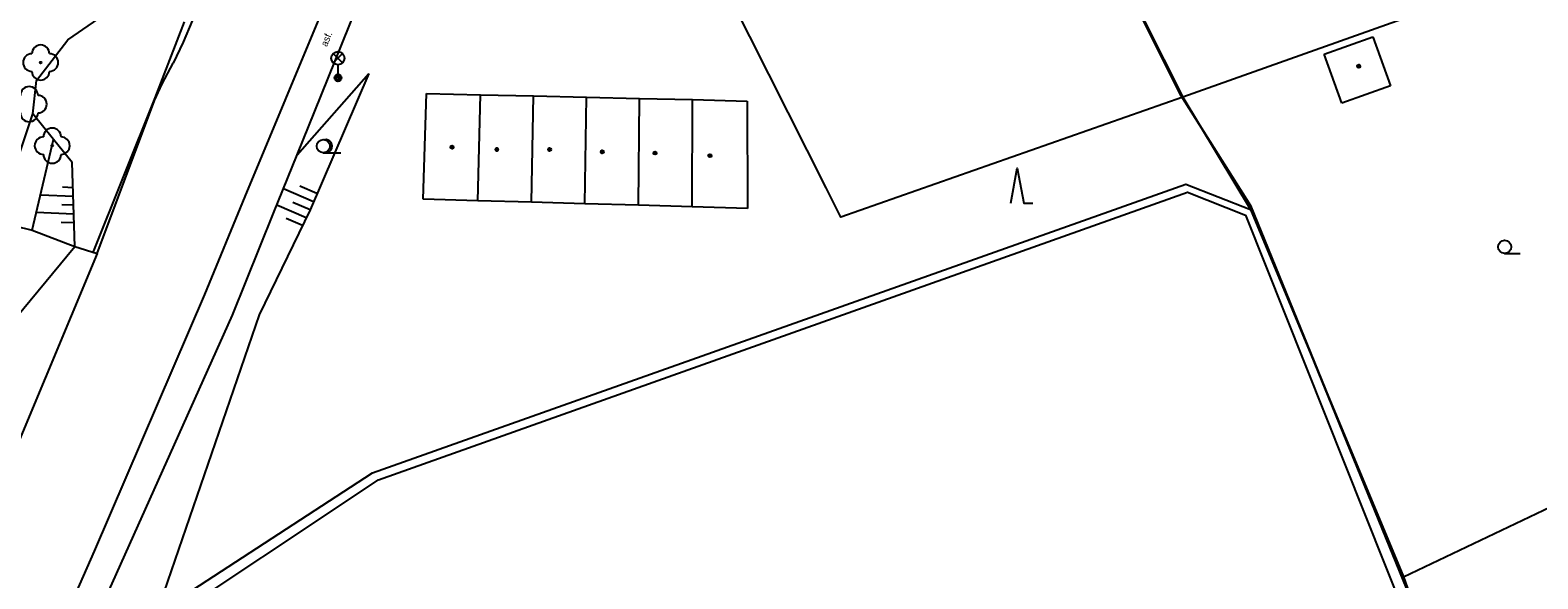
# Model space of a CAD drawing. Extents: x -598233 to -596890, y -1157848 to -1156431.
# Drawn here: x -598021.4 to -597935.7, y -1157225.1 to -1157193.9 of the extents above; entities that cross this region are included whole.
import ezdxf

# ---------------------------------------------------------------- set-up
doc = ezdxf.new("R2010")
doc.units = 0
for name, color, linetype in [('Level 10', 7, 'Continuous'), ('Level 11', 7, 'Continuous'), ('Level 14', 7, 'Continuous'), ('Level 15', 7, 'Continuous'), ('Level 22', 7, 'Continuous'), ('Level 33', 7, 'Continuous'), ('Level 36', 7, 'Continuous'), ('Level 39', 7, 'Continuous'), ('Level 40', 7, 'Continuous'), ('Level 5', 7, 'Continuous'), ('Level 51', 7, 'Continuous'), ('Level 52', 7, 'Continuous'), ('Level 7', 7, 'Continuous'), ('Level 9', 7, 'Continuous'), ('Vrstva 54', 7, 'Continuous'), ('Vrstva 60', 7, 'Continuous')]:
    doc.layers.add(name, color=color, linetype=linetype)

msp = doc.modelspace()

# ---------------------------------------------------------------- linework, layer by layer
at = {"layer": 'Level 10'}
for points in [[(-598009.21, -1157203.33), (-598006.9, -1157197.76), (-598004.58, -1157192.2)], [(-598012.23, -1157193.33), (-598012.75, -1157194.54), (-598013.32, -1157195.74)], [(-598013.93, -1157196.92), (-598013.32, -1157195.74)], [(-598014.37, -1157197.86), (-598013.93, -1157196.92)], [(-598017.64, -1157206.57), (-598014.37, -1157197.86)], [(-598011.51, -1157208.89), (-598009.21, -1157203.33)], [(-598017.64, -1157206.57), (-598025.15, -1157224.52), (-598027.9099, -1157229.4099), (-598031.36, -1157233.9099), (-598035.9099, -1157238.1), (-598040.6599, -1157241.18), (-598046.15, -1157243.27), (-598050.11, -1157244.33), (-598055.83, -1157245.64)], [(-598055.2, -1157253.99), (-598041.12, -1157252.42), (-598034.43, -1157249.35), (-598027.74, -1157244.14), (-598026.14, -1157242.4699), (-598017.79, -1157223.5), (-598011.51, -1157208.89)]]:
    msp.add_lwpolyline(points, dxfattribs=at)
at = {"layer": 'Level 11'}
for points in [[(-598005.25, -1157198.46), (-598002.91, -1157192.65)], [(-598009.94, -1157210.08), (-598007.6, -1157204.27), (-598006.26, -1157200.96), (-598005.25, -1157198.46)], [(-598025.19, -1157204.33), (-598023.36, -1157204.75), (-598021.34, -1157205.24), (-598018.9, -1157206.17), (-598017.64, -1157206.57)], [(-598024.98, -1157243.58), (-598009.94, -1157210.08)], [(-598008.41, -1157210.05), (-598014.26, -1157227.06)]]:
    msp.add_lwpolyline(points, dxfattribs=at)
at = {"layer": 'Level 14'}
for points in [[(-598018.9, -1157206.17), (-598019.05, -1157201.38), (-598020.11, -1157200.08), (-598021.3, -1157198.61), (-598021.09, -1157196.73), (-598019.3, -1157194.4), (-598016.08, -1157192.19), (-598013.69, -1157190.87), (-598013.09, -1157189.53), (-598010.95, -1157183.49)], [(-598002.18, -1157196.32), (-598005.52, -1157204.08), (-598008.41, -1157210.05)], [(-598006.26, -1157200.96), (-598002.18, -1157196.32)], [(-598023.36, -1157204.75), (-598021.3, -1157198.61)], [(-598021.34, -1157205.24), (-598020.11, -1157200.08)], [(-598026, -1157214.73), (-598018.9, -1157206.17)]]:
    msp.add_lwpolyline(points, dxfattribs=at)
at = {"layer": 'Level 15'}
for points in [[(-598019, -1157202.82), (-598019.61, -1157202.8)], [(-598005.33, -1157203.62), (-598007.04, -1157202.88)], [(-598005.13, -1157203.16), (-598006.11, -1157202.74)], [(-598018.99, -1157203.32), (-598020.86, -1157203.25)], [(-598018.97, -1157203.82), (-598019.65, -1157203.8)], [(-598005.74, -1157204.53), (-598007.41, -1157203.81)], [(-598005.52, -1157204.08), (-598006.5, -1157203.66)], [(-598018.96, -1157204.32), (-598021.1, -1157204.24)], [(-598005.96, -1157204.98), (-598006.89, -1157204.58)], [(-598018.94, -1157204.82), (-598019.68, -1157204.8)]]:
    msp.add_lwpolyline(points, dxfattribs=at)
at = {"layer": 'Level 22'}
for centre in [(-598020.85, -1157195.7), (-598020.19, -1157200.43)]:
    msp.add_circle(centre, 0.05, dxfattribs=at)
for centre, start, end in [((-598021.35, -1157195.7), 90, 270), ((-598020.85, -1157195.2), 0, 180), ((-598020.35, -1157195.7), 270, 90), ((-598020.85, -1157196.2), 180, 0), ((-598021.5, -1157197.57), 0, 180), ((-598021, -1157198.07), 270, 90), ((-598021.5, -1157198.57), 180, 0), ((-598020.19, -1157199.93), 0, 180), ((-598020.69, -1157200.43), 90, 270), ((-598019.69, -1157200.43), 270, 90), ((-598020.19, -1157200.93), 180, 0)]:
    msp.add_arc(centre, 0.5, start, end, dxfattribs=at)
at = {"layer": 'Level 33'}
for p, q in [((-598004.205, -1157195.71), (-598003.675, -1157195.18)), ((-598004.205, -1157195.18), (-598003.675, -1157195.71)), ((-598003.94, -1157195.82), (-598003.94, -1157196.57))]:
    msp.add_line(p, q, dxfattribs=at)
for centre, radius in [((-598003.94, -1157195.445), 0.375), ((-598003.94, -1157196.57), 0.2), ((-598003.94, -1157196.57), 0.1445), ((-598003.94, -1157196.57), 0.0876)]:
    msp.add_circle(centre, radius, dxfattribs=at)
at = {"layer": 'Level 36'}
for p, q in [((-598004.77, -1157200.835), (-598003.77, -1157200.835)), ((-597937.57, -1157206.565), (-597936.695, -1157206.565))]:
    msp.add_line(p, q, dxfattribs=at)
msp.add_lwpolyline([(-597965.669, -1157203.708), (-597965.294, -1157201.708), (-597964.919, -1157203.708), (-597964.419, -1157203.708)], dxfattribs=at)
for centre in [(-598004.77, -1157200.4596), (-597937.5701, -1157206.1899)]:
    msp.add_circle(centre, 0.375, dxfattribs=at)
msp.add_arc((-598004.645, -1157200.4596), 0.375, 260.405931, 99.594069, dxfattribs=at)
at = {"layer": 'Level 39'}
for centre, radius in [((-597945.87, -1157195.9099), 0.09), ((-597945.87, -1157195.9099), 0.0398), ((-597997.45, -1157200.51), 0.09), ((-597997.45, -1157200.51), 0.0398), ((-597994.9, -1157200.65), 0.09), ((-597994.9, -1157200.65), 0.0398), ((-597991.9, -1157200.65), 0.09), ((-597991.9, -1157200.65), 0.0398), ((-597988.9, -1157200.78), 0.09), ((-597988.9, -1157200.78), 0.0398), ((-597985.9, -1157200.85), 0.09), ((-597985.9, -1157200.85), 0.0398), ((-597982.78, -1157201), 0.09), ((-597982.78, -1157201), 0.0398)]:
    msp.add_circle(centre, radius, dxfattribs=at)
at = {"layer": 'Level 5'}
for points in [[(-597999.09, -1157203.48), (-597998.9, -1157197.46)], [(-597998.9, -1157197.46), (-597995.82, -1157197.53)], [(-597995.98, -1157203.57), (-597995.82, -1157197.53)], [(-597995.82, -1157197.53), (-597992.81, -1157197.6)], [(-597992.93, -1157203.65), (-597992.81, -1157197.6)], [(-597992.81, -1157197.6), (-597989.8, -1157197.67)], [(-597989.89, -1157203.74), (-597989.8, -1157197.67)], [(-597989.8, -1157197.67), (-597986.78, -1157197.74)], [(-597986.84, -1157203.82), (-597986.78, -1157197.74)], [(-597986.78, -1157197.74), (-597983.77, -1157197.8)], [(-597983.78, -1157203.9099), (-597983.77, -1157197.8)], [(-597983.77, -1157197.8), (-597980.6599, -1157197.89)], [(-597980.6599, -1157197.89), (-597980.65, -1157204)], [(-597995.98, -1157203.57), (-597999.09, -1157203.48)], [(-597992.93, -1157203.65), (-597995.98, -1157203.57)], [(-597989.89, -1157203.74), (-597992.93, -1157203.65)], [(-597986.84, -1157203.82), (-597989.89, -1157203.74)], [(-597983.78, -1157203.9099), (-597986.84, -1157203.82)], [(-597980.65, -1157204), (-597983.78, -1157203.9099)]]:
    msp.add_lwpolyline(points, dxfattribs=at)
at = {"layer": 'Level 51'}
for points in [[(-597968.89, -1157171.86), (-597955.88, -1157197.6599)], [(-597968.89, -1157171.86), (-597955.88, -1157197.6599)], [(-597924.01, -1157186.33), (-597955.88, -1157197.6599)], [(-597955.88, -1157197.6599), (-597952.02, -1157204.06)], [(-597955.88, -1157197.6599), (-597952.02, -1157204.06)], [(-597943.33, -1157224.9699), (-597925.81, -1157216.61)]]:
    msp.add_lwpolyline(points, dxfattribs=at)
at = {"layer": 'Level 52'}
for points in [[(-597947.84, -1157195.23), (-597945.06, -1157194.24)], [(-597945.06, -1157194.24), (-597944.06, -1157197.02)], [(-597946.84, -1157198.01), (-597947.84, -1157195.23)], [(-597944.06, -1157197.02), (-597946.84, -1157198.01)]]:
    msp.add_lwpolyline(points, dxfattribs=at)
at = {"layer": 'Level 7'}
for points in [[(-597955.88, -1157197.6599), (-597975.33, -1157204.5), (-597976.17, -1157202.83), (-597988.09, -1157179.1599), (-597993.02, -1157169.38)], [(-597955.88, -1157197.6599), (-597975.33, -1157204.5), (-597976.17, -1157202.83), (-597988.09, -1157179.1599), (-597993.02, -1157169.38)], [(-598014.26, -1157227.06), (-598001.98, -1157219.05), (-597955.71, -1157202.62), (-597952.02, -1157204.06)], [(-598014.85, -1157228.24), (-598001.64, -1157219.45), (-597955.62, -1157203.08), (-597952.32, -1157204.39), (-597942.13, -1157229.93), (-597940.81, -1157233.73), (-597970.4, -1157231.69), (-597973.34, -1157247.18)], [(-597952.02, -1157204.06), (-597943.33, -1157224.9699)], [(-597952.02, -1157204.06), (-597943.33, -1157224.9699)], [(-597943.33, -1157224.9699), (-597940.14, -1157234)], [(-597943.33, -1157224.9699), (-597940.14, -1157234)]]:
    msp.add_lwpolyline(points, dxfattribs=at)
at = {"layer": 'Level 9'}
msp.add_lwpolyline([(-598012.68, -1157193.39), (-598014.35, -1157197.7), (-598017.89, -1157206.5)], dxfattribs=at)
at = {"layer": 'Vrstva 54'}
for p, q in [((-597968.92, -1157171.76), (-597955.98, -1157197.6)), ((-597955.98, -1157197.6), (-597952.02, -1157203.83)), ((-597952.02, -1157203.83), (-597943.32, -1157225.19))]:
    msp.add_line(p, q, dxfattribs=at)
at = {"layer": 'Vrstva 60'}
for points in [[(-597989.03, -1157132.27), (-597984.94, -1157135.42), (-597978.58, -1157140.32), (-597977.93, -1157142.48), (-597982.59, -1157147.71), (-597981.47, -1157149.61), (-597971.72, -1157166.16), (-597970.17, -1157171.99), (-597968.92, -1157171.76), (-597955.98, -1157197.6), (-597952.02, -1157203.83), (-597943.32, -1157225.19), (-597941, -1157230.87), (-597939.77, -1157233.9), (-597929.67, -1157236.56), (-597923.63, -1157238.02), (-597882.54, -1157247.95)], [(-597882.54, -1157247.95), (-597923.63, -1157238.02), (-597929.67, -1157236.56), (-597939.77, -1157233.9), (-597941, -1157230.87), (-597943.32, -1157225.19), (-597952.02, -1157203.83), (-597955.98, -1157197.6), (-597968.92, -1157171.76), (-597970.17, -1157171.99), (-597971.72, -1157166.16), (-597981.47, -1157149.61), (-597982.59, -1157147.71), (-597977.93, -1157142.48), (-597978.58, -1157140.32), (-597984.94, -1157135.42), (-597989.03, -1157132.27)]]:
    msp.add_lwpolyline(points, dxfattribs=at)

# ---------------------------------------------------------------- texts
at = {"layer": 'Level 40'}
msp.add_text('asf.', height=0.4, rotation=67.700898, dxfattribs=at).set_placement((-598004.57, -1157194.83))

doc.saveas('drawing.dxf')
